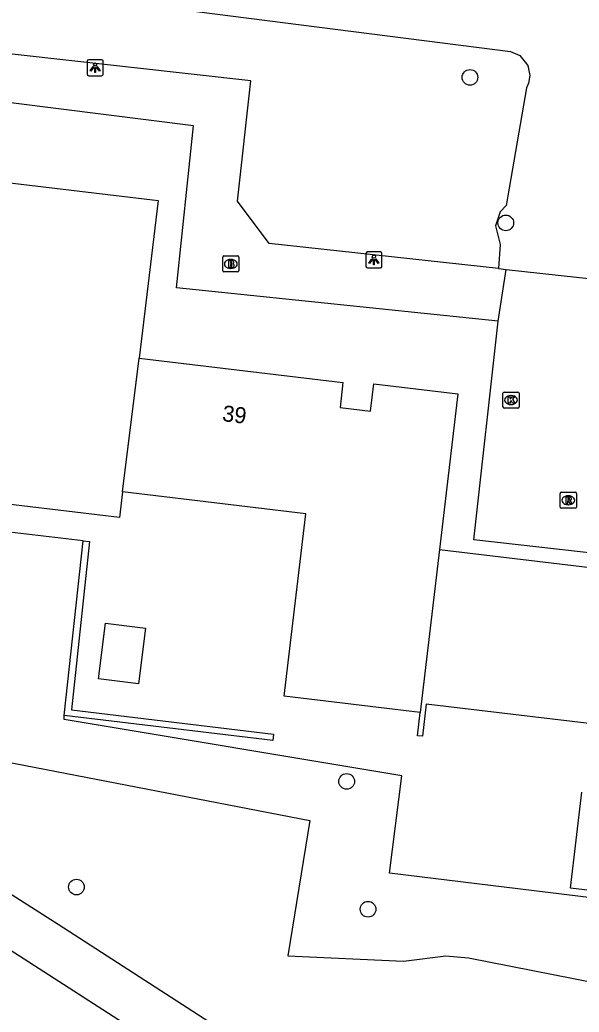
# Model space of a CAD drawing. Extents: x 162398 to 163643, y 386453 to 387397.
# Drawn here: x 162798.1 to 162833, y 386868.4 to 386930.2 of the extents above; entities that cross this region are included whole.
import ezdxf

# ---------------------------------------------------------------- set-up
doc = ezdxf.new("R2010")
doc.units = 0
for name, color, linetype in [('IMGEO_Boom', 7, 'Continuous'), ('IMGEO_Brandkraan', 7, 'Continuous'), ('IMGEO_Groenvoorziening', 7, 'Continuous'), ('IMGEO_Haag', 7, 'Continuous'), ('IMGEO_Kolk', 7, 'Continuous'), ('IMGEO_Lichtpunt', 7, 'Continuous'), ('IMGEO_Pand', 7, 'Continuous'), ('IMGEO_Pand_nummerreeks', 7, 'Continuous'), ('IMGEO_Rijbaan_lokaal_gesloten', 7, 'Continuous'), ('IMGEO_Rijbaan_lokaal_open', 7, 'Continuous'), ('IMGEO_Rioolput', 7, 'Continuous'), ('IMGEO_Voetpad_open', 7, 'Continuous')]:
    doc.layers.add(name, color=color, linetype=linetype)

msp = doc.modelspace()

# ---------------------------------------------------------------- linework, layer by layer
at = {"layer": 'IMGEO_Boom'}
for centre in [(162826.151, 386926.657), (162828.383, 386917.582), (162818.468, 386882.743), (162801.627, 386876.157), (162819.798, 386874.772)]:
    msp.add_circle(centre, 0.489, dxfattribs=at)
at = {"layer": 'IMGEO_Brandkraan'}
for p, q in [((162810.746, 386914.594), (162810.746, 386915.446)), ((162810.821, 386915.52), (162811.673, 386915.52)), ((162811.234, 386915.3), (162811.259, 386915.3)), ((162811.747, 386915.446), (162811.747, 386914.594)), ((162811.673, 386914.52), (162810.821, 386914.52)), ((162811.257, 386914.74), (162811.232, 386914.74))]:
    msp.add_line(p, q, dxfattribs=at)
for points in [[(162810.746, 386914.594), (162810.746, 386915.446)], [(162810.821, 386915.52), (162811.673, 386915.52)], [(162811.094, 386915.22), (162811.094, 386914.82), (162811.307, 386914.82)], [(162811.325, 386915.22), (162811.094, 386915.22)], [(162811.273, 386915.139), (162811.219, 386915.139), (162811.219, 386915.063)], [(162811.747, 386915.446), (162811.747, 386914.594)], [(162811.673, 386914.52), (162810.821, 386914.52)], [(162811.219, 386915.063), (162811.272, 386915.063)], [(162811.281, 386914.987), (162811.219, 386914.987), (162811.219, 386914.906)], [(162811.219, 386914.906), (162811.281, 386914.906)]]:
    msp.add_lwpolyline(points, dxfattribs=at)
for centre, radius, start, end in [((162810.823, 386915.444), 0.0765, 91.55205, 178.44795), ((162810.823, 386915.444), 0.0765, 91.55205, 178.44795), ((162811.274, 386915.101), 0.0379, 267.82845, 90.93552), ((162811.329, 386915.075), 0.145, 59.4692, 91.53667), ((162811.354, 386915.122), 0.0922, 285.51372, 58.15012), ((162811.671, 386915.444), 0.0765, 1.55205, 88.44795), ((162811.671, 386915.444), 0.0765, 1.55205, 88.44795), ((162810.823, 386914.596), 0.0765, 181.55205, 268.44795), ((162810.823, 386914.596), 0.0765, 181.55205, 268.44795), ((162811.282, 386914.946), 0.0404, 269.87594, 90.50774), ((162811.313, 386915.071), 0.251, 268.66757, 293.53466), ((162811.359, 386914.93), 0.105, 301.31148, 78.98903), ((162811.671, 386914.596), 0.0765, 271.55205, 358.44795), ((162811.671, 386914.596), 0.0765, 271.55205, 358.44795)]:
    msp.add_arc(centre, radius, start, end, dxfattribs=at)
for centre, major_axis, ratio, start_param, end_param in [((162811.233, 386915.02), (-0.387, 0.002), 0.722429, 4.712389, 7.853982), ((162811.258, 386915.02), (-0.39, 0.002), 0.717154, 1.570796, 4.712389)]:
    msp.add_ellipse(centre, major_axis=major_axis, ratio=ratio, start_param=start_param, end_param=end_param, dxfattribs=at)
at = {"layer": 'IMGEO_Groenvoorziening'}
for points in [[(162801.356, 386964.042), (162803.368, 386962.607), (162804.157, 386961.667), (162804.514, 386960.909), (162804.737, 386959.674), (162804.667, 386958.838), (162803.165, 386950.964), (162800.47, 386931.891), (162828.687, 386928.273), (162829.257, 386928.013), (162829.749, 386927.396), (162829.877, 386926.775), (162829.799, 386926.304), (162829.667, 386926.014), (162828.406, 386918.662), (162828.038, 386918.267), (162827.734, 386917.404), (162828.027, 386916.223), (162827.93, 386914.733)], [(162777.161, 386925.941), (162781.307, 386923.473), (162778.479, 386897.772), (162780.538, 386896.353), (162782.519, 386895.657), (162784.234, 386895.406), (162796.362, 386893.035), (162797.061, 386892.44), (162797.024, 386891.538), (162795.864, 386884.236), (162816.171, 386880.315), (162814.809, 386871.87), (162822.009, 386871.525), (162824.637, 386871.871), (162826.059, 386871.733), (162842.001, 386868.604)], [(162802.049, 386897.757), (162794.254, 386898.657)], [(162842.733, 386874.373), (162821.137, 386877.022), (162821.896, 386883.1), (162800.855, 386886.61), (162800.871, 386886.854)]]:
    msp.add_lwpolyline(points, dxfattribs=at)
at = {"layer": 'IMGEO_Haag'}
for points in [[(162800.871, 386886.854), (162802.049, 386897.757)], [(162802.049, 386897.757), (162802.451, 386897.712), (162801.311, 386887.204), (162813.918, 386885.683), (162813.87, 386885.286), (162800.871, 386886.854)]]:
    msp.add_lwpolyline(points, dxfattribs=at)
at = {"layer": 'IMGEO_Kolk'}
for p, q in [((162828.209, 386906.106), (162828.209, 386906.958)), ((162828.284, 386907.032), (162829.136, 386907.032)), ((162828.697, 386906.812), (162828.722, 386906.812)), ((162829.21, 386906.958), (162829.21, 386906.106)), ((162829.136, 386906.032), (162828.284, 386906.032)), ((162828.72, 386906.252), (162828.695, 386906.252))]:
    msp.add_line(p, q, dxfattribs=at)
for points in [[(162828.209, 386906.106), (162828.209, 386906.958)], [(162828.284, 386907.032), (162829.136, 386907.032)], [(162828.53, 386906.732), (162828.653, 386906.732), (162828.653, 386906.581), (162828.783, 386906.732), (162828.947, 386906.732), (162828.801, 386906.581), (162828.954, 386906.332), (162828.802, 386906.332), (162828.717, 386906.496), (162828.653, 386906.429), (162828.653, 386906.332), (162828.53, 386906.332), (162828.53, 386906.732)], [(162829.21, 386906.958), (162829.21, 386906.106)], [(162829.136, 386906.032), (162828.284, 386906.032)]]:
    msp.add_lwpolyline(points, dxfattribs=at)
for centre, start, end in [((162828.286, 386906.956), 91.55205, 178.44795), ((162828.286, 386906.956), 91.55205, 178.44795), ((162829.134, 386906.956), 1.55205, 88.44795), ((162829.134, 386906.956), 1.55205, 88.44795), ((162828.286, 386906.108), 181.55205, 268.44795), ((162828.286, 386906.108), 181.55205, 268.44795), ((162829.134, 386906.108), 271.55205, 358.44795), ((162829.134, 386906.108), 271.55205, 358.44795)]:
    msp.add_arc(centre, 0.0765, start, end, dxfattribs=at)
for centre, major_axis, ratio, start_param, end_param in [((162828.696, 386906.532), (-0.387, 0.002), 0.722429, 4.712389, 7.853982), ((162828.721, 386906.532), (-0.39, 0.002), 0.717154, 1.570796, 4.712389)]:
    msp.add_ellipse(centre, major_axis=major_axis, ratio=ratio, start_param=start_param, end_param=end_param, dxfattribs=at)
at = {"layer": 'IMGEO_Lichtpunt'}
for p, q in [((162802.297, 386927.663), (162802.297, 386926.856)), ((162802.297, 386927.663), (162802.297, 386926.856)), ((162803.199, 386927.758), (162802.391, 386927.758)), ((162803.199, 386927.758), (162802.391, 386927.758)), ((162803.293, 386926.856), (162803.293, 386927.663)), ((162803.293, 386926.856), (162803.293, 386927.663)), ((162802.391, 386926.762), (162803.199, 386926.762)), ((162802.391, 386926.762), (162803.199, 386926.762)), ((162820.569, 386915.771), (162819.761, 386915.771)), ((162820.569, 386915.771), (162819.761, 386915.771)), ((162819.667, 386915.676), (162819.667, 386914.869)), ((162819.667, 386915.676), (162819.667, 386914.869)), ((162820.663, 386914.869), (162820.663, 386915.676)), ((162820.663, 386914.869), (162820.663, 386915.676)), ((162819.761, 386914.775), (162820.569, 386914.775)), ((162819.761, 386914.775), (162820.569, 386914.775))]:
    msp.add_line(p, q, dxfattribs=at)
for points in [[(162802.671, 386927.327), (162802.71, 386927.299), (162802.522, 386927.037), (162802.484, 386927.064), (162802.671, 386927.327)], [(162802.773, 386927.279), (162802.82, 386927.279), (162802.82, 386926.957), (162802.773, 386926.957), (162802.773, 386927.279)], [(162802.883, 386927.299), (162802.921, 386927.326), (162803.108, 386927.064), (162803.069, 386927.036), (162802.883, 386927.299)], [(162820.041, 386915.34), (162820.08, 386915.312), (162819.892, 386915.05), (162819.854, 386915.077), (162820.041, 386915.34)], [(162820.143, 386915.292), (162820.19, 386915.292), (162820.19, 386914.97), (162820.143, 386914.97), (162820.143, 386915.292)], [(162820.253, 386915.312), (162820.291, 386915.339), (162820.478, 386915.077), (162820.439, 386915.049), (162820.253, 386915.312)]]:
    msp.add_lwpolyline(points, dxfattribs=at)
for centre in [(162802.796, 386927.461), (162820.166, 386915.474)]:
    msp.add_circle(centre, 0.0994, dxfattribs=at)
for centre, start, end in [((162802.391, 386927.663), 90, 180), ((162802.391, 386927.663), 90, 180), ((162803.199, 386927.663), 0, 90), ((162803.199, 386927.663), 0, 90), ((162802.391, 386926.856), 180, 270), ((162802.391, 386926.856), 180, 270), ((162803.199, 386926.856), 270, 0), ((162803.199, 386926.856), 270, 360), ((162819.761, 386915.676), 90, 180), ((162819.761, 386915.676), 90, 180), ((162820.569, 386915.676), 0, 90), ((162820.569, 386915.676), 0, 90), ((162819.761, 386914.869), 180, 270), ((162819.761, 386914.869), 180, 270), ((162820.569, 386914.869), 270, 0), ((162820.569, 386914.869), 270, 360)]:
    msp.add_arc(centre, 0.0946, start, end, dxfattribs=at)
at = {"layer": 'IMGEO_Pand'}
for points in [[(162804.505, 386900.8), (162804.315, 386899.207), (162794.543, 386900.371), (162794.438, 386900.384), (162795.525, 386909.507), (162785.739, 386910.672), (162786.138, 386914.018), (162787.008, 386921.322), (162806.715, 386918.974), (162805.543, 386909.139)], [(162804.505, 386900.8), (162805.543, 386909.139)], [(162805.543, 386909.139), (162818.238, 386907.626), (162818.053, 386906.071), (162819.962, 386905.844), (162820.164, 386907.539), (162825.402, 386906.915), (162824.246, 386897.211)], [(162823.045, 386887.048), (162814.57, 386888.058), (162815.926, 386899.438), (162804.505, 386900.8)], [(162824.246, 386897.211), (162823.045, 386887.048)], [(162824.246, 386897.211), (162844.258, 386894.826)], [(162805.505, 386888.839), (162803.003, 386889.152), (162803.436, 386892.619), (162805.939, 386892.306), (162805.505, 386888.839)], [(162834.608, 386886.23), (162823.428, 386887.562), (162823.189, 386885.557), (162822.872, 386885.595), (162823.045, 386887.048)], [(162837.48, 386875.486), (162832.419, 386876.089), (162833.131, 386882.063)]]:
    msp.add_lwpolyline(points, dxfattribs=at)
at = {"layer": 'IMGEO_Rijbaan_lokaal_gesloten'}
msp.add_lwpolyline([(162737.16, 386911.071), (162755.243, 386899.437), (162786.675, 386879.214), (162820.21, 386857.595), (162823.672, 386855.407)], dxfattribs=at)
at = {"layer": 'IMGEO_Rijbaan_lokaal_open'}
for points in [[(162827.899, 386911.454), (162828.398, 386914.682)], [(162828.398, 386914.682), (162837.367, 386913.701)], [(162845.362, 386895.67), (162826.392, 386897.805), (162827.899, 386911.454)]]:
    msp.add_lwpolyline(points, dxfattribs=at)
at = {"layer": 'IMGEO_Rioolput'}
for p, q in [((162831.78, 386899.855), (162831.78, 386900.707)), ((162831.855, 386900.781), (162832.707, 386900.781)), ((162832.268, 386900.561), (162832.293, 386900.561)), ((162832.781, 386900.707), (162832.781, 386899.855)), ((162832.707, 386899.781), (162831.855, 386899.781)), ((162832.291, 386900.001), (162832.266, 386900.001))]:
    msp.add_line(p, q, dxfattribs=at)
for points in [[(162831.78, 386899.855), (162831.78, 386900.707)], [(162831.855, 386900.781), (162832.707, 386900.781)], [(162832.369, 386900.479), (162832.117, 386900.481), (162832.117, 386900.081)], [(162832.295, 386900.4), (162832.241, 386900.4), (162832.241, 386900.319)], [(162832.241, 386900.319), (162832.293, 386900.319)], [(162832.781, 386900.707), (162832.781, 386899.855)], [(162832.707, 386899.781), (162831.855, 386899.781)], [(162832.117, 386900.081), (162832.241, 386900.081), (162832.241, 386900.243), (162832.252, 386900.243)], [(162832.299, 386900.214), (162832.37, 386900.081), (162832.51, 386900.081), (162832.445, 386900.207)]]:
    msp.add_lwpolyline(points, dxfattribs=at)
for centre, radius, start, end in [((162831.857, 386900.705), 0.0765, 91.55205, 178.44795), ((162831.857, 386900.705), 0.0765, 91.55205, 178.44795), ((162832.277, 386900.508), 0.19, 274.7715, 282.96867), ((162832.301, 386900.304), 0.0964, 77.00612, 93.18647), ((162832.315, 386900.361), 0.0378, 276.66336, 79.67722), ((162832.368, 386900.369), 0.109, 350.36119, 89.41601), ((162832.366, 386900.369), 0.112, 277.58423, 350.98172), ((162832.35, 386900.154), 0.108, 29.51342, 73.79051), ((162832.705, 386900.705), 0.0765, 1.55205, 88.44795), ((162832.705, 386900.705), 0.0765, 1.55205, 88.44795), ((162831.857, 386899.857), 0.0765, 181.55205, 268.44795), ((162831.857, 386899.857), 0.0765, 181.55205, 268.44795), ((162832.251, 386900.19), 0.0533, 26.02933, 88.69889), ((162832.705, 386899.857), 0.0765, 271.55205, 358.44795), ((162832.705, 386899.857), 0.0765, 271.55205, 358.44795)]:
    msp.add_arc(centre, radius, start, end, dxfattribs=at)
for centre, major_axis, ratio, start_param, end_param in [((162832.267, 386900.281), (-0.387, 0.002), 0.722429, 4.712389, 7.853982), ((162832.292, 386900.281), (-0.39, 0.002), 0.717154, 1.570796, 4.712389)]:
    msp.add_ellipse(centre, major_axis=major_axis, ratio=ratio, start_param=start_param, end_param=end_param, dxfattribs=at)
at = {"layer": 'IMGEO_Voetpad_open'}
for points in [[(162827.93, 386914.733), (162813.644, 386916.294), (162811.658, 386918.945), (162812.502, 386926.447), (162786.637, 386929.322), (162786.562, 386928.764)], [(162827.899, 386911.454), (162807.866, 386913.527), (162808.925, 386923.64), (162786.308, 386926.481)], [(162827.93, 386914.733), (162828.398, 386914.682)], [(162828.805, 386855.56), (162826.014, 386857.314), (162800.498, 386873.821), (162765.729, 386895.987)]]:
    msp.add_lwpolyline(points, dxfattribs=at)

# ---------------------------------------------------------------- texts
at = {"layer": 'IMGEO_Pand_nummerreeks'}
msp.add_text('39', height=1, rotation=353.2035, dxfattribs=at).set_placement((162810.681, 386905.224))

doc.saveas('drawing.dxf')
